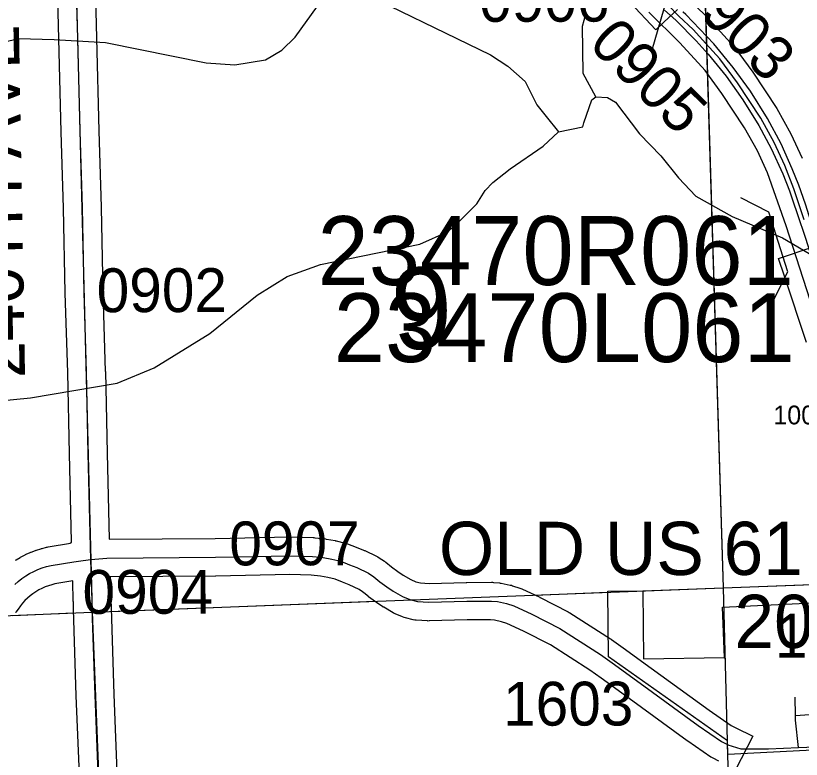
# Model space of a CAD drawing. Extents: x 128.7 to 185.5, y -21.4 to 12.6.
# Drawn here: x 147.93 to 149.185, y -3.518 to -2.33 of the extents above; entities that cross this region are included whole.
import ezdxf

# ---------------------------------------------------------------- set-up
doc = ezdxf.new("R2010")
doc.units = 0
for name, color, linetype in [('tdCoCityStreetMajor', 7, 'Continuous'), ('tdCoCityStreetMinor', 7, 'Continuous'), ('tdCoCorpBndry', 7, 'Continuous'), ('tdCoDivCarto', 7, 'Continuous'), ('tdCoHydroRiver', 7, 'Continuous'), ('tdCoPriCL', 7, 'Continuous'), ('tdCoPriDiv', 7, 'Continuous'), ('tdCoPrimary', 7, 'Continuous'), ('tdCoSecRdNmbr', 7, 'Continuous'), ('tdCoSecRdTxt', 7, 'Continuous'), ('tdCoSecRteBand', 7, 'Continuous'), ('tdCoSecRteCL', 7, 'Continuous'), ('tdCoSectLine', 7, 'Continuous'), ('tdCoSectLinePart', 7, 'Continuous'), ('tdCoSectNmbr', 7, 'Continuous'), ('tdCoStrucDivPri', 7, 'Continuous'), ('tdCoStrucPriMaintName', 7, 'Continuous'), ('tdCoStrucSecCoName', 7, 'Continuous'), ('tdCoStrucSecFHWANum', 7, 'Continuous'), ('tdCoSurfGravel', 7, 'Continuous')]:
    doc.layers.add(name, color=color, linetype=linetype)

msp = doc.modelspace()

# ---------------------------------------------------------------- linework, layer by layer
at = {"layer": 'tdCoCityStreetMajor'}
msp.add_lwpolyline([(149.0672, -3.4942), (149.0676, -3.4944), (149.0679, -3.4946), (149.0884, -3.501), (149.1328, -3.5012), (149.1806, -3.499), (149.2073, -3.4978), (149.2772, -3.4939), (149.3359, -3.4906)], dxfattribs=at)
at = {"layer": 'tdCoCityStreetMinor'}
msp.add_line((149.1758, -3.4477), (149.1752, -3.4184), dxfattribs=at)
for points in [[(149.1758, -3.4477), (149.2502, -3.4425), (149.2726, -3.4423)], [(149.1806, -3.499), (149.176, -3.4551), (149.1758, -3.4477)]]:
    msp.add_lwpolyline(points, dxfattribs=at)
at = {"layer": 'tdCoCorpBndry'}
msp.add_lwpolyline([(149.2659, -3.5003), (149.0679, -3.51), (149.0672, -3.4942), (149.0672, -3.4884), (148.8774, -3.3543), (148.876, -3.2495), (148.9322, -3.2488), (148.9332, -3.3576), (149.0626, -3.3555), (149.0595, -3.2751), (149.3487, -3.261)], dxfattribs=at)
at = {"layer": 'tdCoDivCarto'}
for p, q in [((148.9667, -2.3213), (148.9845, -2.3371)), ((148.9667, -2.3213), (148.9845, -2.3371)), ((149.0453, -2.3749), (149.0009, -2.328)), ((148.9845, -2.3371), (148.9853, -2.3378)), ((148.9853, -2.3378), (149.0174, -2.3701)), ((149.0174, -2.3701), (149.0364, -2.3916)), ((149.0763, -2.4128), (149.0453, -2.3749)), ((149.0364, -2.3916), (149.0652, -2.4268)), ((149.104, -2.4508), (149.0763, -2.4128)), ((149.0652, -2.4268), (149.0919, -2.4645)), ((149.1313, -2.4942), (149.104, -2.4508)), ((149.0919, -2.4645), (149.1173, -2.5052)), ((149.153, -2.5349), (149.1313, -2.4942)), ((149.1173, -2.5052), (149.1373, -2.5422)), ((149.1373, -2.5422), (149.1555, -2.5827)), ((149.1708, -2.5749), (149.153, -2.5349)), ((149.1555, -2.5827), (149.1664, -2.61)), ((149.1811, -2.6005), (149.1708, -2.5749)), ((149.1918, -2.6313), (149.1811, -2.6005)), ((149.1664, -2.61), (149.1846, -2.6638)), ((149.1846, -2.6638), (149.1859, -2.6677))]:
    msp.add_line(p, q, dxfattribs=at)
for points in [[(148.9667, -2.3213), (148.9845, -2.3371)], [(148.9667, -2.3213), (148.9845, -2.3371)], [(149.2272, -2.7413), (149.2102, -2.6888), (149.2083, -2.6826), (149.2031, -2.6666), (149.1918, -2.6313), (149.1811, -2.6005), (149.1708, -2.5749), (149.153, -2.5349), (149.1313, -2.4942), (149.104, -2.4508), (149.0763, -2.4128), (149.0453, -2.3749), (149.0009, -2.328), (148.9962, -2.3239)], [(149.2274, -2.7419), (149.2102, -2.6888), (149.2083, -2.6826), (149.2031, -2.6666), (149.1918, -2.6313), (149.1811, -2.6005), (149.1708, -2.5749), (149.153, -2.5349), (149.1313, -2.4942), (149.104, -2.4508), (149.0763, -2.4128), (149.0453, -2.3749), (149.0009, -2.328), (148.9966, -2.3243)], [(149.2274, -2.7419), (149.2102, -2.6888), (149.2083, -2.6826), (149.2031, -2.6666), (149.1918, -2.6313), (149.1811, -2.6005), (149.1708, -2.5749), (149.153, -2.5349), (149.1313, -2.4942), (149.104, -2.4508), (149.0763, -2.4128), (149.0453, -2.3749), (149.0009, -2.328), (148.9966, -2.3243)], [(148.9845, -2.3371), (148.9853, -2.3378), (149.0174, -2.3701), (149.0364, -2.3916), (149.0652, -2.4268), (149.0919, -2.4645), (149.1173, -2.5052), (149.1373, -2.5422), (149.1555, -2.5827), (149.1664, -2.61), (149.1846, -2.6638), (149.1859, -2.6677), (149.1911, -2.684), (149.1991, -2.7089), (149.2114, -2.7464)], [(148.9845, -2.3371), (148.9853, -2.3378), (149.0174, -2.3701), (149.0364, -2.3916), (149.0652, -2.4268), (149.0919, -2.4645), (149.1173, -2.5052), (149.1373, -2.5422), (149.1555, -2.5827), (149.1664, -2.61), (149.1846, -2.6638), (149.1859, -2.6677), (149.1911, -2.684), (149.1991, -2.7089), (149.2114, -2.7464)], [(148.9845, -2.3371), (148.9853, -2.3378), (149.0174, -2.3701), (149.0364, -2.3916), (149.0652, -2.4268), (149.0919, -2.4645), (149.1173, -2.5052), (149.1373, -2.5422), (149.1555, -2.5827), (149.1664, -2.61), (149.1846, -2.6638), (149.1859, -2.6677), (149.1911, -2.684), (149.1991, -2.7089), (149.2114, -2.7464)]]:
    msp.add_lwpolyline(points, dxfattribs=at)
at = {"layer": 'tdCoHydroRiver'}
for points in [[(146.788, -2.5258), (146.8501, -2.5443), (146.8967, -2.568), (146.9307, -2.5937), (146.9643, -2.6084), (147.0067, -2.6023), (147.1579, -2.5436), (147.2572, -2.5404), (147.2853, -2.5316), (147.3235, -2.4924), (147.3416, -2.4697), (147.3836, -2.451), (147.4071, -2.4439), (147.6765, -2.4287), (147.747, -2.4122), (147.9349, -2.3665), (147.9918, -2.3678), (148.074, -2.373), (148.2346, -2.4053), (148.2805, -2.4085), (148.3292, -2.4005), (148.3555, -2.3853), (148.3769, -2.3641), (148.4387, -2.2783)], [(148.4561, -2.2793), (148.6888, -2.3928), (148.7162, -2.4108), (148.7439, -2.4351), (148.7625, -2.4723), (148.7774, -2.4908), (148.7971, -2.5153), (148.8363, -2.5077), (148.8377, -2.5013), (148.8506, -2.4646), (148.8568, -2.4596), (148.8758, -2.4606), (148.8886, -2.468), (148.9267, -2.5188), (148.961, -2.5539), (148.9891, -2.5892), (149.0169, -2.6183), (149.0748, -2.651), (149.1549, -2.6846), (149.2161, -2.7203)], [(148.8568, -2.4596), (148.8366, -2.4225), (148.8356, -2.3467), (148.8412, -2.3276)], [(147.8116, -2.9545), (147.9537, -2.9403), (148.0923, -2.9168), (148.1517, -2.8927), (148.2402, -2.8375), (148.3158, -2.7765), (148.3639, -2.7465), (148.4171, -2.7273), (148.5761, -2.695), (148.6211, -2.6745), (148.6425, -2.6548), (148.667, -2.6303), (148.6804, -2.6093), (148.6926, -2.5963), (148.7203, -2.5748), (148.7727, -2.5383), (148.7971, -2.5153)]]:
    msp.add_lwpolyline(points, dxfattribs=at)
at = {"layer": 'tdCoPriCL'}
msp.add_lwpolyline([(149.1897, -2.6561), (149.1732, -2.6066), (149.1589, -2.5693), (149.142, -2.5324), (149.1203, -2.4938), (149.0831, -2.4373), (149.0549, -2.3987), (149.0326, -2.3743), (149.0124, -2.3522), (148.9897, -2.3308), (148.9728, -2.3139)], dxfattribs=at)
at = {"layer": 'tdCoPriDiv'}
for points in [[(148.9817, -2.2801), (149.0338, -2.3311), (149.0782, -2.3797), (149.1078, -2.4203), (149.1459, -2.4782), (149.1687, -2.5188), (149.1865, -2.5577)], [(149.1994, -2.7843), (149.1612, -2.6655), (149.1312, -2.581), (149.1152, -2.5461), (149.0946, -2.5094), (149.0585, -2.4544), (149.0317, -2.4178), (148.991, -2.3732), (148.9415, -2.3246)]]:
    msp.add_lwpolyline(points, dxfattribs=at)
at = {"layer": 'tdCoPrimary'}
msp.add_line((148.9667, -2.3213), (148.9845, -2.3371), dxfattribs=at)
msp.add_line((148.9667, -2.3213), (148.9845, -2.3371), dxfattribs=at)
for points in [[(148.9667, -2.3213), (148.9845, -2.3371), (148.9853, -2.3378), (149.0174, -2.3701), (149.0364, -2.3916), (149.0652, -2.4268), (149.0919, -2.4645), (149.1173, -2.5052), (149.1373, -2.5422), (149.1555, -2.5827), (149.1664, -2.61), (149.1846, -2.6638), (149.1859, -2.6677)], [(149.2274, -2.7419), (149.2102, -2.6888), (149.2083, -2.6826), (149.2031, -2.6666), (149.1918, -2.6313), (149.1811, -2.6005), (149.1708, -2.5749), (149.153, -2.5349), (149.1313, -2.4942), (149.104, -2.4508), (149.0763, -2.4128), (149.0453, -2.3749), (149.0009, -2.328), (148.9966, -2.3243)], [(149.2274, -2.7419), (149.2102, -2.6888), (149.2083, -2.6826), (149.2031, -2.6666), (149.1918, -2.6313), (149.1811, -2.6005), (149.1708, -2.5749), (149.153, -2.5349), (149.1313, -2.4942), (149.104, -2.4508), (149.0763, -2.4128), (149.0453, -2.3749), (149.0009, -2.328), (148.9966, -2.3243)], [(149.1918, -2.6313), (149.1811, -2.6005), (149.1708, -2.5749), (149.153, -2.5349), (149.1313, -2.4942), (149.104, -2.4508), (149.0763, -2.4128), (149.0453, -2.3749), (149.0009, -2.328)], [(148.9845, -2.3371), (148.9853, -2.3378), (149.0174, -2.3701), (149.0364, -2.3916), (149.0652, -2.4268), (149.0919, -2.4645), (149.1173, -2.5052), (149.1373, -2.5422), (149.1555, -2.5827), (149.1664, -2.61), (149.1846, -2.6638), (149.1859, -2.6677), (149.1911, -2.684), (149.1991, -2.7089), (149.2114, -2.7464)], [(148.9845, -2.3371), (148.9853, -2.3378), (149.0174, -2.3701), (149.0364, -2.3916), (149.0652, -2.4268), (149.0919, -2.4645), (149.1173, -2.5052), (149.1373, -2.5422), (149.1555, -2.5827), (149.1664, -2.61), (149.1846, -2.6638), (149.1859, -2.6677), (149.1911, -2.684), (149.1991, -2.7089), (149.2114, -2.7464)]]:
    msp.add_lwpolyline(points, dxfattribs=at)
at = {"layer": 'tdCoSecRdNmbr'}
msp.add_line((148.9469, -2.3847), (148.9707, -2.3017), dxfattribs=at)
at = {"layer": 'tdCoSecRteBand'}
for points in [[(147.9302, -3.1996), (147.9309, -3.1992), (147.9372, -3.1954), (147.938, -3.195), (147.9388, -3.1946), (147.9453, -3.1912), (147.9461, -3.1908), (147.9469, -3.1904), (147.9536, -3.1874), (147.9544, -3.1871), (147.9552, -3.1868), (147.9621, -3.1842), (147.9629, -3.1839), (147.9637, -3.1836), (147.9707, -3.1814), (147.9716, -3.1811), (147.9724, -3.1809), (147.9796, -3.1792), (147.9808, -3.1789), (147.982, -3.1787), (148.0178, -3.1728), (148.0177, -3.172), (148.0197, -3.1718), (148.0196, -3.1698), (148.0197, -3.1698), (148.0162, -3.0301), (148.0162, -3.03), (148.0162, -3.0299), (148.0135, -2.8999), (148.0095, -2.773), (148.0095, -2.7729), (148.0095, -2.7727), (148.0068, -2.6377), (148.0031, -2.5156), (148.0031, -2.5155), (148.0031, -2.5154), (147.9994, -2.3672), (147.9955, -2.2188)], [(148.0554, -2.2172), (148.0594, -2.3656), (148.0594, -2.3657), (148.0594, -2.3657), (148.0631, -2.5138), (148.0668, -2.6361), (148.0668, -2.6362), (148.0668, -2.6364), (148.0695, -2.7713), (148.0734, -2.8982), (148.0734, -2.8983), (148.0735, -2.8985), (148.0762, -3.0286), (148.0796, -3.1664), (148.2488, -3.1652), (148.3675, -3.1627), (148.3682, -3.1627), (148.3689, -3.1627), (148.4054, -3.1637), (148.4067, -3.1638), (148.408, -3.1639), (148.425, -3.1659), (148.426, -3.166), (148.427, -3.1662), (148.4405, -3.1686), (148.4414, -3.1688), (148.4422, -3.169), (148.4565, -3.1724), (148.4585, -3.1729), (148.4604, -3.1737), (148.4742, -3.1791), (148.4743, -3.1791), (148.4743, -3.1791), (148.4861, -3.1838), (148.487, -3.1842), (148.4878, -3.1845), (148.5068, -3.1934), (148.5089, -3.1944), (148.5109, -3.1958), (148.5193, -3.2014), (148.5204, -3.2022), (148.5215, -3.2031), (148.5307, -3.2106), (148.5405, -3.218), (148.5491, -3.2237), (148.5615, -3.2309), (148.5693, -3.2342), (148.5768, -3.236), (148.5906, -3.2369), (148.6501, -3.2352), (148.6504, -3.2352), (148.6507, -3.2352), (148.6902, -3.235), (148.6919, -3.235), (148.6935, -3.2352), (148.7029, -3.2361), (148.7043, -3.2363), (148.7057, -3.2366), (148.7203, -3.2395), (148.7221, -3.2399), (148.7238, -3.2405), (148.7356, -3.2444), (148.7373, -3.245), (148.7389, -3.2457), (148.7673, -3.259), (148.7677, -3.2593), (148.7682, -3.2595), (148.813, -3.2824), (148.8143, -3.2831), (148.8155, -3.2838), (148.8806, -3.3253), (148.8814, -3.3257), (148.8821, -3.3263), (148.9005, -3.3397), (148.9453, -3.3722), (148.9453, -3.3722), (148.9453, -3.3722), (149.0379, -3.4395), (149.0732, -3.4636), (149.0808, -3.4675), (149.1075, -3.4811), (149.0802, -3.5345)], [(148.9875, -2.32), (148.9746, -2.3321), (148.9528, -2.3526), (148.9117, -2.3088)], [(149.1935, -2.8522), (149.1582, -2.7462), (149.1487, -2.7178), (149.2056, -2.6988)], [(149.0535, -3.5209), (149.0442, -3.5161), (149.0425, -3.5152), (149.0409, -3.5142), (149.0037, -3.4888), (149.0033, -3.4885), (149.003, -3.4883), (148.91, -3.4207), (148.8653, -3.3882), (148.8476, -3.3754), (148.7845, -3.3352), (148.7413, -3.3131), (148.715, -3.3008), (148.7065, -3.298), (148.6952, -3.2957), (148.6889, -3.295), (148.6515, -3.2952), (148.5909, -3.2969), (148.5894, -3.297), (148.5879, -3.2969), (148.5702, -3.2957), (148.5677, -3.2955), (148.5653, -3.2949), (148.5529, -3.2919), (148.5506, -3.2914), (148.5484, -3.2905), (148.5366, -3.2855), (148.5347, -3.2848), (148.533, -3.2837), (148.5182, -3.2751), (148.5175, -3.2747), (148.5168, -3.2743), (148.5067, -3.2676), (148.5059, -3.2671), (148.5051, -3.2665), (148.494, -3.2581), (148.4935, -3.2577), (148.4931, -3.2574), (148.4845, -3.2503), (148.4792, -3.2468), (148.4632, -3.2393), (148.4523, -3.2349), (148.4404, -3.2303), (148.4289, -3.2275), (148.4172, -3.2254), (148.4024, -3.2237), (148.368, -3.2227), (148.2498, -3.2252), (148.2496, -3.2252), (148.2494, -3.2252), (148.0813, -3.2264), (148.0813, -3.2281), (148.0823, -3.2639), (148.0827, -3.276), (148.087, -3.4144), (148.0924, -3.5518)], [(148.0325, -3.5543), (148.027, -3.4167), (148.027, -3.4166), (148.027, -3.4164), (148.0227, -3.2779), (148.0224, -3.2658), (148.0224, -3.2657), (148.0223, -3.2657), (148.0214, -3.233), (147.9929, -3.2377), (147.9878, -3.2389), (147.9825, -3.2406), (147.9772, -3.2426), (147.9721, -3.2449), (147.9672, -3.2474), (147.9624, -3.2503), (147.9577, -3.2534), (147.9533, -3.2568), (147.9491, -3.2605), (147.9451, -3.2644), (147.9413, -3.2685), (147.9378, -3.2728), (147.934, -3.2781), (147.9307, -3.2826), (147.93, -3.2836)]]:
    msp.add_lwpolyline(points, dxfattribs=at)
at = {"layer": 'tdCoSecRteCL'}
for points in [[(148.0505, -3.1989), (148.0499, -3.1778), (148.0462, -3.0293), (148.0435, -2.8991), (148.0395, -2.7721), (148.0368, -2.637), (148.0331, -2.5146), (148.0294, -2.3664), (148.0255, -2.218), (148.0213, -2.0658), (148.0176, -1.9758), (148.0151, -1.9566), (148.0094, -1.9447), (148.004, -1.9275), (147.9961, -1.9095), (147.9439, -1.789)], [(147.9288, -3.2384), (147.9344, -3.2336), (147.9402, -3.2291), (147.9463, -3.225), (147.9526, -3.2212), (147.9591, -3.2178), (147.9658, -3.2148), (147.9727, -3.2122), (147.9797, -3.21), (147.9868, -3.2083), (148.0231, -3.2023), (148.0381, -3.2001), (148.0505, -3.1989)], [(148.0505, -3.1989), (148.0758, -3.1964), (148.2492, -3.1952), (148.3681, -3.1927), (148.4046, -3.1937), (148.4216, -3.1957), (148.4352, -3.1982), (148.4495, -3.2016), (148.4633, -3.207), (148.4751, -3.2117), (148.4941, -3.2206), (148.5025, -3.2263), (148.5121, -3.2342), (148.5232, -3.2425), (148.5333, -3.2492), (148.5481, -3.2578), (148.5599, -3.2628), (148.5723, -3.2657), (148.59, -3.267), (148.6509, -3.2652), (148.6904, -3.265), (148.6998, -3.266), (148.7143, -3.2689), (148.7261, -3.2729), (148.7545, -3.2862), (148.7994, -3.3091), (148.8645, -3.3506), (148.8829, -3.3639), (148.9276, -3.3964), (149.0206, -3.464), (149.0578, -3.4894), (149.0672, -3.4942)], [(148.0735, -3.7839), (148.0718, -3.7435), (148.0684, -3.6813), (148.0624, -3.5531), (148.057, -3.4155), (148.0527, -3.277), (148.0523, -3.2648), (148.0505, -3.1989)]]:
    msp.add_lwpolyline(points, dxfattribs=at)
at = {"layer": 'tdCoSectLine'}
for points in [[(149.03, -2.2503), (149.0603, -3.244)], [(148.0268, -2.2837), (148.0525, -3.2828)], [(149.0603, -3.244), (150.0624, -3.2061)], [(148.0525, -3.2828), (149.0603, -3.244)], [(149.0603, -3.244), (149.0865, -4.2444)], [(147.0589, -3.3234), (148.0525, -3.2828)], [(148.0525, -3.2828), (148.092, -4.2823)]]:
    msp.add_lwpolyline(points, dxfattribs=at)
at = {"layer": 'tdCoSectLinePart'}
for points in [[(149.0308, -2.279), (149.0603, -3.244)], [(149.0603, -3.244), (149.3173, -3.2343)], [(148.9318, -3.2489), (149.0603, -3.244)], [(149.0603, -3.244), (149.0636, -3.3683)], [(148.7594, -3.2556), (148.8757, -3.2511)], [(148.0828, -3.2817), (148.5045, -3.2654)], [(147.9258, -3.288), (148.0228, -3.2841)]]:
    msp.add_lwpolyline(points, dxfattribs=at)
at = {"layer": 'tdCoStrucDivPri'}
msp.add_lwpolyline([(149.1411, -2.7835), (149.1639, -2.739), (149.1331, -2.6438), (149.0886, -2.6211)], dxfattribs=at)
at = {"layer": 'tdCoSurfGravel'}
for points in [[(148.0527, -3.277), (148.0523, -3.2648), (148.0505, -3.1989), (148.0499, -3.1778), (148.0462, -3.0293), (148.0435, -2.8991), (148.0395, -2.7721), (148.0368, -2.637), (148.0331, -2.5146), (148.0294, -2.3664), (148.0255, -2.218), (148.0213, -2.0658), (148.0176, -1.9758), (148.0151, -1.9566), (148.0094, -1.9447), (148.004, -1.9275), (147.9961, -1.9095), (147.9439, -1.789)], [(147.9288, -3.2384), (147.9344, -3.2336), (147.9402, -3.2291), (147.9463, -3.225), (147.9526, -3.2212), (147.9591, -3.2178), (147.9658, -3.2148), (147.9727, -3.2122), (147.9797, -3.21), (147.9868, -3.2083), (148.0231, -3.2023), (148.0381, -3.2001), (148.0505, -3.1989), (148.0758, -3.1964), (148.2492, -3.1952), (148.3681, -3.1927), (148.4046, -3.1937), (148.4216, -3.1957), (148.4352, -3.1982), (148.4495, -3.2016), (148.4633, -3.207), (148.4751, -3.2117), (148.4941, -3.2206), (148.5025, -3.2263), (148.5121, -3.2342), (148.5232, -3.2425), (148.5333, -3.2492), (148.5481, -3.2578), (148.5599, -3.2628)], [(148.5599, -3.2628), (148.5723, -3.2657), (148.59, -3.267), (148.6509, -3.2652), (148.6904, -3.265), (148.6998, -3.266), (148.7143, -3.2689), (148.7261, -3.2729), (148.7545, -3.2862), (148.7994, -3.3091), (148.8645, -3.3506), (148.8829, -3.3639), (148.9276, -3.3964), (149.0206, -3.464), (149.0578, -3.4894), (149.0672, -3.4942)], [(148.1041, -4.7797), (148.1036, -4.7644), (148.1014, -4.6389), (148.0975, -4.5008), (148.0938, -4.362), (148.0924, -4.2823), (148.0915, -4.2313), (148.0871, -4.1112), (148.0819, -3.9849), (148.0763, -3.8508), (148.0735, -3.7839), (148.0718, -3.7435), (148.0684, -3.6813), (148.0624, -3.5531), (148.057, -3.4155), (148.0527, -3.277)]]:
    msp.add_lwpolyline(points, dxfattribs=at)

# ---------------------------------------------------------------- texts
at = {"layer": 'tdCoSecRdNmbr'}
for s, height, rotation, p in [('0903', 0.07, 315.1126, (148.9843, -2.2926)), ('0906', 0.07, 0.1129, (148.6706, -2.3398)), ('0905', 0.07, 315.1125, (148.8434, -2.3772)), ('0902', 0.07, 0.1125, (148.0597, -2.8037)), ('1004', 0.03, 0.1132, (149.1404, -2.9829)), ('0907', 0.07, 0.1126, (148.2716, -3.2081)), ('0904', 0.07, 0.1124, (148.0371, -3.2856)), ('1503', 0.07, 0.1133, (149.1429, -3.3555)), ('1603', 0.07, 0.1129, (148.7088, -3.4642))]:
    msp.add_text(s, height=height, rotation=rotation, dxfattribs=at).set_placement(p)
at = {"layer": 'tdCoSecRdTxt'}
msp.add_text('240TH AVE', height=0.08, rotation=91, dxfattribs=at).set_placement((147.9453, -2.9089))
at = {"layer": 'tdCoSectNmbr'}
msp.add_text('9', height=0.13, rotation=2.6651, dxfattribs=at).set_placement((148.5336, -2.8644))
at = {"layer": 'tdCoStrucPriMaintName'}
for s, p in [('23470R061', (148.4125, -2.7602)), ('23470R061', (148.4125, -2.7602)), ('23470R061', (148.4125, -2.7602)), ('23470L061', (148.4384, -2.8833)), ('23470L061', (148.4384, -2.8833)), ('23470L061', (148.4384, -2.8833))]:
    msp.add_text(s, height=0.11, dxfattribs=at).set_placement(p)
at = {"layer": 'tdCoStrucSecCoName'}
msp.add_text('OLD US 61 K-1531', height=0.085, dxfattribs=at).set_placement((148.6063, -3.2234))
at = {"layer": 'tdCoStrucSecFHWANum'}
msp.add_text('20900', height=0.085, dxfattribs=at).set_placement((149.0784, -3.34))

doc.saveas('drawing.dxf')
